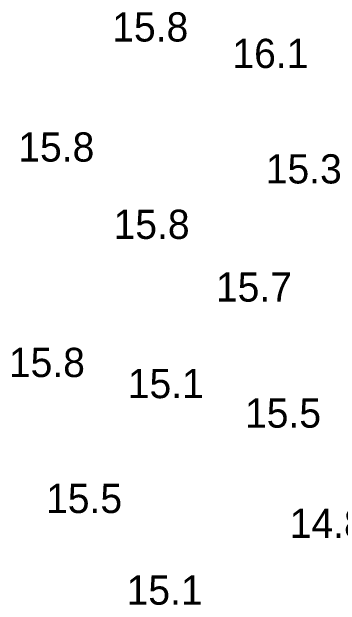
# Model space of a CAD drawing. Extents: x 1023796 to 1112670, y 656573 to 837340.
# Drawn here: x 1101580.9 to 1101637.1, y 690418.6 to 690520.1 of the extents above; entities that cross this region are included whole.
import ezdxf

# ---------------------------------------------------------------- set-up
doc = ezdxf.new("R2010")
doc.units = 0
doc.layers.add('V-TOPO-SOUN', color=7, linetype='Continuous')

msp = doc.modelspace()

# ---------------------------------------------------------------- texts
at = {"layer": 'V-TOPO-SOUN'}
for s, p in [('15.8 ', (1101598.12, 690515.05)), ('16.1 ', (1101618.69, 690510.52)), ('15.8 ', (1101582.04, 690494.51)), ('15.3 ', (1101624.4, 690490.77)), ('15.8 ', (1101598.35, 690481.29)), ('15.7 ', (1101615.87, 690470.56)), ('15.8 ', (1101580.43, 690457.66)), ('15.1 ', (1101600.78, 690454.05)), ('15.5 ', (1101620.85, 690449)), ('15.5 ', (1101586.8, 690434.4)), ('14.8 ', (1101628.5, 690430.14)), ('15.1 ', (1101600.58, 690418.72))]:
    msp.add_text(s, height=5, dxfattribs=at).set_placement(p)

doc.saveas('drawing.dxf')
